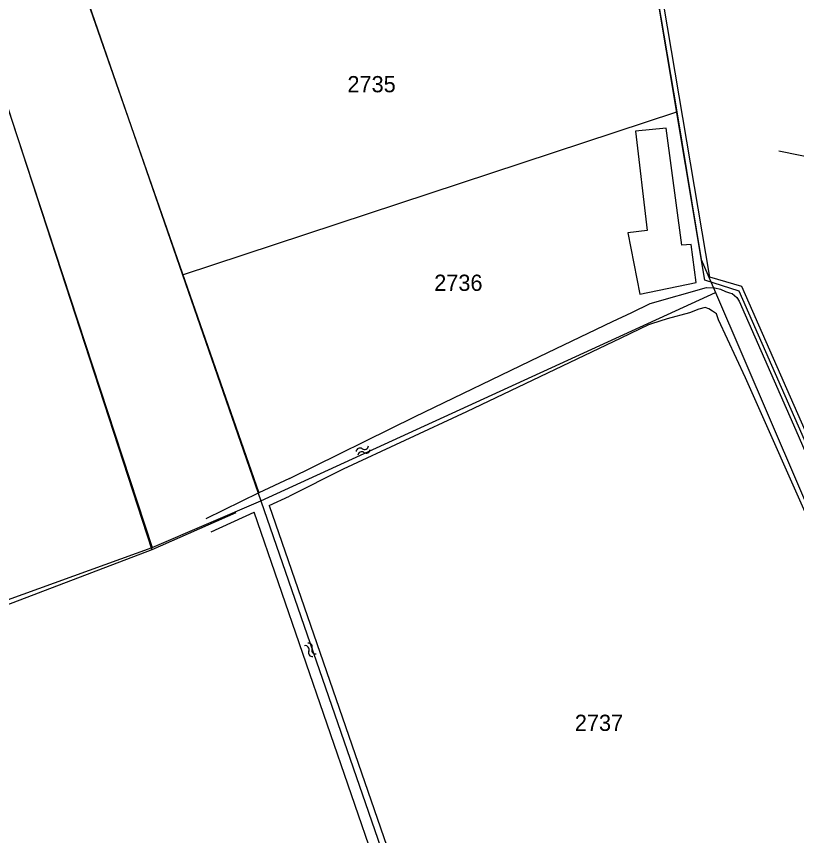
# Model space of a CAD drawing. Extents: x 148816 to 151297, y 399515 to 402500.
# Drawn here: x 149469.7 to 149556.2, y 399853.8 to 399944.6 of the extents above; entities that cross this region are included whole.
import ezdxf

# ---------------------------------------------------------------- set-up
doc = ezdxf.new("R2010")
doc.units = 0
for name, color, linetype in [('B01 Hoofdgebouw  [T] Norm', 7, 'Continuous'), ('B02 Bijgebouw  [D] Norm', 7, 'Continuous'), ('G01 perceelsgrens', 7, 'Continuous'), ('S05 Water  Norm', 7, 'Continuous'), ('T04 Haag heg  [D] Gem', 7, 'Continuous'), ('T09 Insteek water  [T] Norm', 7, 'Continuous'), ('V00 Kant verharding algemeen  [T] Norm', 7, 'Continuous'), ('Z01 perceelnummer', 7, 'Continuous')]:
    doc.layers.add(name, color=color, linetype=linetype)

msp = doc.modelspace()

# ---------------------------------------------------------------- linework, layer by layer
at = {"layer": 'B01 Hoofdgebouw  [T] Norm'}
msp.add_lwpolyline([(149563.266, 399948.753), (149559.127, 399928.657), (149554.23, 399929.666)], dxfattribs=at)
at = {"layer": 'B02 Bijgebouw  [D] Norm'}
for p, q in [((149541.746, 399932.208), (149538.341, 399931.849)), ((149538.341, 399931.849), (149539.643, 399920.838)), ((149538.341, 399931.849), (149538.341, 399931.849)), ((149543.481, 399919.214), (149541.746, 399932.208)), ((149539.643, 399920.838), (149537.509, 399920.582)), ((149537.509, 399920.582), (149538.808, 399913.792)), ((149544.523, 399919.316), (149543.481, 399919.214)), ((149545.059, 399915.069), (149544.523, 399919.316)), ((149538.808, 399913.792), (149545.059, 399915.069))]:
    msp.add_line(p, q, dxfattribs=at)
at = {"layer": 'G01 perceelsgrens'}
for points in [[(149448.65, 399985.86), (149459.39, 399947.34), (149464.1, 399948.65), (149484.8, 399885.72)], [(149475.73, 399951.85), (149488.14, 399915.94)], [(149540.78, 399946.67), (149542.91, 399934.01)], [(149488.14, 399915.94), (149542.91, 399934.01)], [(149542.91, 399934.01), (149545.62, 399917.63), (149547.19, 399913.98)], [(149488.14, 399915.94), (149496.82, 399890.87)], [(149496.82, 399890.87), (149547.19, 399913.98)], [(149547.19, 399913.98), (149562.35, 399878.679)], [(149484.8, 399885.72), (149496.82, 399890.87)], [(149496.82, 399890.87), (149527.85, 399801.11), (149529.8, 399795.51)], [(149445.75, 399871.58), (149484.8, 399885.72)]]:
    msp.add_lwpolyline(points, dxfattribs=at)
at = {"layer": 'S05 Water  Norm'}
for centre, start, end in [((149507.807, 399896.31), 53.36861, 177.22363), ((149508, 399895.904), 53.36861, 177.22363), ((149508.314, 399896.992), 233.36861, 357.22363), ((149508.507, 399896.586), 233.36861, 357.22363), ((149501.751, 399874.396), 335.75007, 99.60509), ((149502.107, 399874.671), 335.75007, 99.60509), ((149502.882, 399874.322), 155.75007, 279.60509), ((149502.526, 399874.047), 155.75007, 279.60509)]:
    msp.add_arc(centre, 0.425, start, end, dxfattribs=at)
at = {"layer": 'T04 Haag heg  [D] Gem'}
for points in [[(149595.877, 399920.086), (149613.534, 399908.716), (149574.955, 399863.579), (149570.885, 399866.198), (149549.843, 399914.143), (149546.043, 399915.341), (149539.646, 399953.618)], [(149475.649, 399951.927), (149496.603, 399891.764)], [(149443.128, 399940.018), (149464.54, 399947.431), (149484.764, 399885.436), (149446.157, 399870.73), (149425.447, 399915.042), (149418.253, 399928.245)], [(149494.036, 399889.542), (149484.764, 399885.436)]]:
    msp.add_lwpolyline(points, dxfattribs=at)
at = {"layer": 'T09 Insteek water  [T] Norm'}
for p, q in [((149539.978, 399912.776), (149546.203, 399914.536)), ((149546.203, 399914.536), (149547.143, 399914.486)), ((149547.143, 399914.486), (149547.753, 399914.334)), ((149547.753, 399914.334), (149548.312, 399914.08)), ((149548.312, 399914.08), (149548.77, 399913.954)), ((149548.77, 399913.954), (149549.049, 399913.878)), ((149549.049, 399913.878), (149549.558, 399913.42)), ((149537.945, 399911.757), (149539.978, 399912.776)), ((149549.558, 399913.42), (149549.838, 399913.014)), ((149549.838, 399913.014), (149556.097, 399898.701)), ((149535.786, 399910.763), (149537.945, 399911.757)), ((149544.324, 399911.737), (149541.834, 399911.074)), ((149545.366, 399912.12), (149544.324, 399911.737)), ((149546.077, 399912.324), (149545.366, 399912.12)), ((149546.484, 399912.171), (149546.077, 399912.324)), ((149546.89, 399911.917), (149546.484, 399912.171)), ((149547.323, 399911.613), (149546.89, 399911.917)), ((149541.834, 399911.074), (149540.106, 399910.513)), ((149547.552, 399910.952), (149547.323, 399911.613)), ((149550.529, 399904.52), (149547.552, 399910.952)), ((149527.707, 399906.865), (149535.786, 399910.763)), ((149539.776, 399910.385), (149536.702, 399908.908)), ((149540.106, 399910.513), (149539.776, 399910.385)), ((149536.702, 399908.908), (149519.629, 399900.729)), ((149513.937, 399900.241), (149527.707, 399906.865)), ((149560.376, 399882.275), (149550.529, 399904.52)), ((149500, 399893.35), (149513.937, 399900.241)), ((149519.629, 399900.729), (149505.936, 399894.385)), ((149556.097, 399898.701), (149565.207, 399877.676)), ((149505.936, 399894.385), (149500, 399891.401)), ((149497.747, 399890.369), (149500, 399891.401)), ((149491.318, 399887.426), (149496.079, 399889.606))]:
    msp.add_line(p, q, dxfattribs=at)
for points in [[(149500, 399893.35), (149496.603, 399891.764), (149490.714, 399888.899)], [(149497.747, 399890.369), (149522.44, 399818.869), (149529.326, 399799.5), (149532.463, 399808.267), (149539.241, 399820.717)], [(149550.529, 399830.229), (149540.963, 399819.159), (149533.701, 399806.141), (149530.465, 399795.705), (149528.796, 399795.782), (149520.343, 399819.096), (149496.079, 399889.606)]]:
    msp.add_lwpolyline(points, dxfattribs=at)
at = {"layer": 'V00 Kant verharding algemeen  [T] Norm'}
msp.add_lwpolyline([(149595.83, 399919.88), (149610.653, 399909.91), (149610.951, 399906.288), (149574.997, 399864.402), (149571.015, 399867.086), (149550.125, 399914.63), (149546.566, 399915.668), (149540.18, 399953.508)], dxfattribs=at)

# ---------------------------------------------------------------- texts
at = {"layer": 'Z01 perceelnummer'}
for s, p in [('2735', (149506.418, 399936.177)), ('2736', (149516.035, 399914.157)), ('2737', (149531.617, 399865.363))]:
    msp.add_text(s, height=1.8, dxfattribs=at).set_placement(p)

doc.saveas('drawing.dxf')
